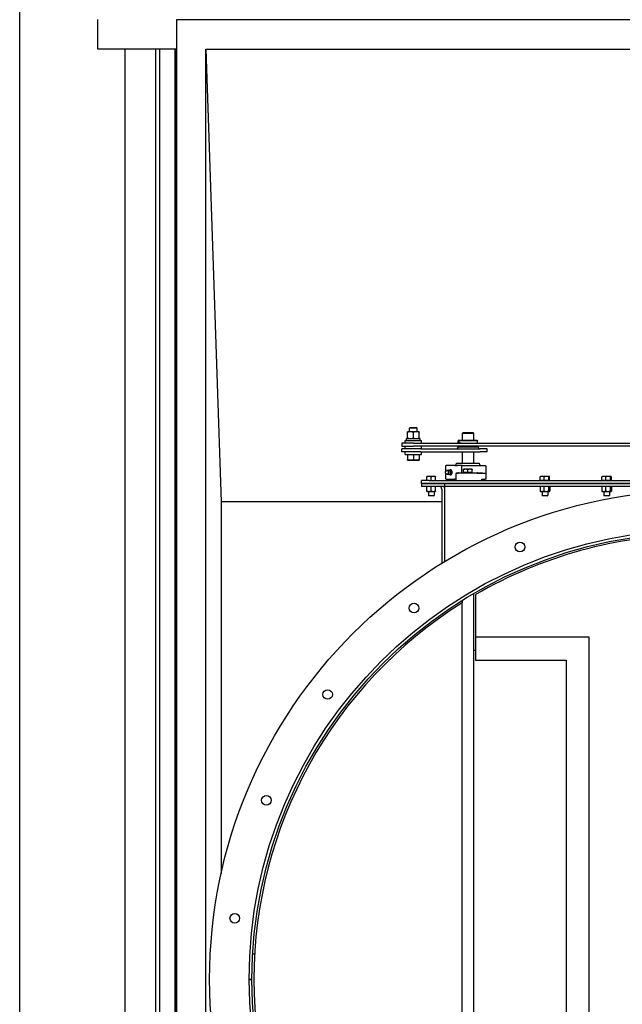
# Model space of a CAD drawing. Header units: inches. Extents: x 5 to 1128, y -85 to 748.
# Tile 610 of 656: x 464 to 503, y 620 to 684. Entities that reach past the tile are written whole.
import ezdxf

# ---------------------------------------------------------------- set-up
doc = ezdxf.new("R2010")
doc.units = ezdxf.units.IN
doc.header["$LTSCALE"] = 32
doc.header["$MEASUREMENT"] = 0
doc.layers.add('Visible (ANSI)', color=7, linetype='Continuous', lineweight=30)

msp = doc.modelspace()

# ---------------------------------------------------------------- linework, layer by layer
at = {"layer": 'Visible (ANSI)'}
for p, q in [((463.78063, 560.43978), (463.78063, 692.43978)), ((468.84313, 682.43978), (468.84313, 684.35978)), ((473.94313, 684.33978), (473.94313, 559.78978)), ((541.74313, 684.33978), (473.94313, 684.33978)), ((473.94313, 682.43978), (468.84313, 682.43978)), ((470.59313, 682.43978), (470.59313, 576.44978)), ((472.59313, 682.43978), (472.59313, 578.44978)), ((472.84313, 682.43978), (472.84313, 578.69978)), ((473.84313, 682.43978), (473.84313, 561.68978)), ((473.94313, 682.43978), (473.92313, 682.43978)), ((473.92313, 561.68978), (473.92313, 682.43978)), ((475.84313, 682.43978), (539.84313, 682.43978)), ((475.84313, 561.68978), (475.84313, 682.43978)), ((475.84313, 682.43978), (476.84313, 653.06478)), ((488.93199, 657.20227), (488.93199, 657.57329)), ((489.12102, 657.60678), (488.9326, 657.60678)), ((488.9326, 657.60678), (488.9326, 657.60678)), ((488.9326, 657.60678), (488.9326, 657.60678)), ((488.93321, 657.20227), (488.93321, 657.57329)), ((489.10479, 657.88778), (489.0576, 657.84201)), ((489.5576, 657.84201), (489.0576, 657.84201)), ((489.0576, 657.60678), (489.0576, 657.84201)), ((489.10479, 657.88778), (489.51041, 657.88778)), ((489.49602, 657.60678), (489.12102, 657.60678)), ((489.30883, 657.20227), (489.30883, 657.57329)), ((489.6826, 657.60678), (489.49602, 657.60678)), ((489.51041, 657.88778), (489.5576, 657.84201)), ((489.5576, 657.60678), (489.5576, 657.84201)), ((489.6826, 657.60678), (489.6826, 657.60678)), ((489.68321, 657.20227), (489.68321, 657.57329)), ((492.53063, 657.56478), (492.46813, 657.50228)), ((492.53063, 657.56478), (493.15563, 657.56478)), ((493.15563, 657.56478), (493.21813, 657.50228)), ((488.7761, 657.04378), (489.8391, 657.04378)), ((488.7761, 656.86678), (488.7761, 657.04378)), ((488.8731, 657.16878), (489.7421, 657.16878)), ((488.8731, 657.04378), (488.8731, 657.16878)), ((488.9326, 657.16878), (488.9326, 657.16878)), ((489.6826, 657.16878), (489.6826, 657.16878)), ((489.7421, 657.04378), (489.7421, 657.16878)), ((489.8391, 656.86678), (489.8391, 657.04378)), ((492.2332, 657.06478), (492.21813, 657.00853)), ((493.46813, 657.00853), (492.21813, 657.00853)), ((492.21813, 656.86678), (492.21813, 657.00853)), ((492.2332, 657.06478), (493.45306, 657.06478)), ((493.21813, 657.50228), (492.46813, 657.50228)), ((492.46813, 657.50228), (492.46813, 657.06478)), ((493.21813, 657.50228), (493.21813, 657.06478)), ((493.45306, 657.06478), (493.46813, 657.00853)), ((493.46813, 656.86678), (493.46813, 657.00853)), ((489.3076, 656.86678), (488.5576, 656.86678)), ((488.5576, 656.86678), (488.5576, 656.67928)), ((488.5576, 656.67928), (489.3076, 656.67928)), ((489.78224, 656.50228), (488.5576, 656.50228)), ((488.5576, 656.31478), (488.5576, 656.50228)), ((489.78224, 656.31478), (488.5576, 656.31478)), ((488.7761, 656.50228), (488.7761, 656.67928)), ((488.7761, 656.13778), (488.7761, 656.31478)), ((489.3076, 656.86678), (519.3076, 656.86678)), ((519.3076, 656.67928), (489.3076, 656.67928)), ((489.78224, 656.50228), (493.6342, 656.50228)), ((489.78224, 656.31478), (493.6342, 656.31478)), ((489.8391, 656.50228), (489.8391, 656.67928)), ((489.8391, 656.13778), (489.8391, 656.31478)), ((492.21813, 656.62407), (492.12126, 656.50228)), ((492.21813, 656.62407), (492.21813, 656.67928)), ((492.21813, 656.62407), (492.27266, 656.62407)), ((492.27266, 656.62407), (493.46813, 656.62407)), ((492.46813, 656.31478), (492.46813, 655.56478)), ((493.21813, 656.31478), (493.21813, 655.56478)), ((493.46813, 656.62407), (493.46813, 656.67928)), ((493.46813, 656.62407), (493.565, 656.50228)), ((494.09313, 656.50228), (493.6342, 656.50228)), ((494.09313, 656.31478), (493.6342, 656.31478)), ((494.09313, 656.31478), (494.09313, 656.50228)), ((488.7761, 656.13778), (489.8391, 656.13778)), ((488.93199, 656.13778), (488.93199, 655.80727)), ((488.9326, 655.77378), (488.9326, 655.77378)), ((488.9326, 655.77378), (489.12102, 655.77378)), ((488.9326, 655.77378), (488.9326, 655.77378)), ((488.93321, 656.13778), (488.93321, 655.80727)), ((489.12102, 655.77378), (489.49602, 655.77378)), ((489.30883, 656.13778), (489.30883, 655.80727)), ((489.49602, 655.77378), (489.6826, 655.77378)), ((489.6826, 655.77378), (489.6826, 655.77378)), ((489.68321, 656.13778), (489.68321, 655.80727)), ((491.40915, 655.40853), (491.43844, 655.40853)), ((491.40915, 655.04262), (491.40915, 655.40853)), ((491.41664, 655.05053), (491.44894, 655.07992)), ((492.00412, 655.40853), (491.43844, 655.40853)), ((491.76883, 655.11195), (491.70272, 655.11195)), ((492.00412, 655.40853), (492.14554, 655.40853)), ((492.10888, 655.56478), (493.57738, 655.56478)), ((492.47422, 655.40853), (492.14554, 655.40853)), ((492.43506, 655.35853), (492.43506, 654.93978)), ((492.47422, 655.40853), (493.98063, 655.40853)), ((492.70251, 655.17416), (492.56188, 655.17416)), ((492.56188, 654.96478), (492.56188, 655.14904)), ((492.98376, 655.17416), (492.70251, 655.17416)), ((492.84313, 654.96478), (492.84313, 655.14904)), ((493.12438, 655.17416), (492.98376, 655.17416)), ((493.12438, 654.96478), (493.12438, 655.14904)), ((494.03063, 654.53978), (494.03063, 655.35853)), ((490.34313, 654.43978), (489.84313, 654.43978)), ((489.84313, 654.25228), (489.84313, 654.43978)), ((490.32763, 654.70778), (490.18713, 654.70778)), ((490.18713, 654.43978), (490.18713, 654.68268)), ((490.60863, 654.70778), (490.32763, 654.70778)), ((490.34313, 654.43978), (525.34313, 654.43978)), ((490.46813, 654.43978), (490.46813, 654.68268)), ((490.74913, 654.70778), (490.60863, 654.70778)), ((490.74913, 654.43978), (490.74913, 654.68268)), ((491.40915, 654.53978), (491.40915, 654.90569)), ((491.43844, 654.53978), (491.40915, 654.53978)), ((491.41664, 654.89778), (491.44894, 654.86839)), ((491.43844, 654.53978), (492.00412, 654.53978)), ((491.76883, 654.83636), (491.70272, 654.83636)), ((491.82509, 654.97415), (491.75898, 654.97415)), ((491.9457, 654.43978), (491.9457, 654.53978)), ((492.05993, 654.53978), (492.00412, 654.53978)), ((492.05993, 654.53978), (492.05993, 654.43978)), ((492.06103, 654.88978), (492.06103, 654.43978)), ((492.22291, 654.88978), (492.06103, 654.88978)), ((492.08971, 654.93978), (492.08971, 654.88978)), ((492.08971, 654.93978), (492.22291, 654.93978)), ((492.22291, 654.93978), (492.22291, 654.88978)), ((492.23401, 654.93978), (492.22291, 654.93978)), ((492.23401, 654.93978), (493.45225, 654.93978)), ((492.84313, 654.96478), (492.56188, 654.96478)), ((492.59001, 654.96478), (492.59001, 654.93978)), ((493.12438, 654.96478), (492.84313, 654.96478)), ((493.09626, 654.96478), (493.09626, 654.93978)), ((493.46336, 654.93978), (493.45225, 654.93978)), ((493.46336, 654.93978), (493.78762, 654.93978)), ((493.46336, 654.88978), (493.46336, 654.93978)), ((493.97224, 654.88978), (493.46336, 654.88978)), ((493.73836, 654.53978), (493.97224, 654.53978)), ((493.73836, 654.43978), (493.73836, 654.53978)), ((493.74057, 654.43978), (493.74057, 654.53978)), ((493.78762, 654.88978), (493.78762, 654.93978)), ((494.03063, 654.53978), (493.97224, 654.53978)), ((497.53988, 654.43978), (497.53988, 654.68269)), ((497.66567, 654.43978), (497.53988, 654.43978)), ((497.56213, 654.70778), (497.5585, 654.70569)), ((497.66567, 654.70778), (497.56213, 654.70778)), ((497.56213, 654.43978), (497.56213, 654.43978)), ((497.94308, 654.70778), (497.66567, 654.70778)), ((497.79146, 654.43978), (497.66567, 654.43978)), ((497.79146, 654.43978), (497.79146, 654.68269)), ((497.94308, 654.43978), (497.79146, 654.43978)), ((498.12055, 654.70778), (497.94308, 654.70778)), ((498.09471, 654.43978), (497.94308, 654.43978)), ((498.09471, 654.43978), (498.09471, 654.68269)), ((498.12055, 654.43978), (498.09471, 654.43978)), ((498.12413, 654.70778), (498.12055, 654.70778)), ((498.14638, 654.43978), (498.12055, 654.43978)), ((498.12413, 654.70778), (498.12777, 654.70569)), ((498.12413, 654.43978), (498.12413, 654.43978)), ((498.14638, 654.43978), (498.14638, 654.68269)), ((501.53532, 654.43978), (501.53532, 654.68269)), ((501.53988, 654.43978), (501.53532, 654.43978)), ((501.53988, 654.43978), (501.53988, 654.68269)), ((501.66567, 654.43978), (501.53988, 654.43978)), ((501.5585, 654.70569), (501.55632, 654.70443)), ((501.56213, 654.70778), (501.5585, 654.70569)), ((501.66567, 654.70778), (501.56213, 654.70778)), ((501.56213, 654.43978), (501.56213, 654.43978)), ((501.94308, 654.70778), (501.66567, 654.70778)), ((501.79146, 654.43978), (501.66567, 654.43978)), ((501.79146, 654.43978), (501.79146, 654.68269)), ((501.94308, 654.43978), (501.79146, 654.43978)), ((502.12055, 654.70778), (501.94308, 654.70778)), ((502.09471, 654.43978), (501.94308, 654.43978)), ((502.09471, 654.43978), (502.09471, 654.68269)), ((502.12055, 654.43978), (502.09471, 654.43978)), ((502.12413, 654.70778), (502.12055, 654.70778)), ((502.14638, 654.43978), (502.12055, 654.43978)), ((502.12413, 654.70778), (502.12777, 654.70569)), ((502.12413, 654.43978), (502.12413, 654.43978)), ((502.12777, 654.70569), (502.12995, 654.70443)), ((502.14638, 654.43978), (502.14638, 654.68269)), ((502.15094, 654.43978), (502.14638, 654.43978)), ((502.15094, 654.43978), (502.15094, 654.68269)), ((490.34313, 654.25228), (489.84313, 654.25228)), ((489.84313, 654.25228), (490.34313, 654.25228)), ((489.84313, 654.25228), (489.84313, 654.06478)), ((490.34313, 654.06478), (489.84313, 654.06478)), ((490.18663, 653.76092), (490.18663, 654.03964)), ((490.18663, 653.73578), (490.32738, 653.73578)), ((490.28063, 653.73578), (490.28063, 653.47694)), ((490.32738, 653.73578), (490.60888, 653.73578)), ((490.34313, 654.25228), (525.34313, 654.25228)), ((491.34313, 654.25228), (490.34313, 654.25228)), ((491.34313, 654.06478), (490.34313, 654.06478)), ((490.46813, 653.76092), (490.46813, 654.03964)), ((490.60888, 653.73578), (490.74963, 653.73578)), ((490.65563, 653.73578), (490.65563, 653.47694)), ((490.74963, 653.76092), (490.74963, 654.03964)), ((491.15563, 653.87728), (491.15563, 649.0757)), ((491.34313, 654.06478), (491.34313, 654.25228)), ((491.34313, 654.06478), (491.34313, 654.25228)), ((524.34313, 654.25228), (491.34313, 654.25228)), ((524.34313, 654.06478), (491.34313, 654.06478)), ((491.34313, 653.87728), (491.34313, 654.06478)), ((491.34313, 649.19064), (491.34313, 653.87728)), ((497.53019, 654.03964), (497.53019, 653.76092)), ((497.56163, 654.06478), (497.55261, 654.05957)), ((497.56163, 653.73578), (497.55261, 653.74099)), ((497.56163, 653.73578), (497.64648, 653.73578)), ((497.64648, 653.73578), (497.91924, 653.73578)), ((497.65563, 653.73578), (497.65563, 653.47695)), ((497.76277, 654.03964), (497.76277, 653.76092)), ((497.91924, 653.73578), (498.11589, 653.73578)), ((498.03063, 653.73578), (498.03063, 653.47695)), ((498.07571, 654.03964), (498.07571, 653.76092)), ((498.11589, 653.73578), (498.12463, 653.73578)), ((498.12463, 654.06478), (498.13365, 654.05957)), ((498.12463, 653.73578), (498.13365, 653.74099)), ((498.15608, 654.03964), (498.15608, 653.76092)), ((501.53019, 654.03964), (501.53019, 653.76092)), ((501.56163, 654.06478), (501.55261, 654.05957)), ((501.56163, 653.73578), (501.55261, 653.74099)), ((501.56163, 653.73578), (501.64648, 653.73578)), ((501.64648, 653.73578), (501.91924, 653.73578)), ((501.65563, 653.73578), (501.65563, 653.47695)), ((501.76277, 654.03964), (501.76277, 653.76092)), ((501.91924, 653.73578), (502.11589, 653.73578)), ((502.03063, 653.73578), (502.03063, 653.47695)), ((502.07571, 654.03964), (502.07571, 653.76092)), ((502.11589, 653.73578), (502.12463, 653.73578)), ((502.12463, 654.06478), (502.13365, 654.05957)), ((502.12463, 653.73578), (502.13365, 653.74099)), ((502.15608, 654.03964), (502.15608, 653.76092)), ((490.28063, 653.47694), (490.65563, 653.47694)), ((490.31897, 653.43978), (490.28063, 653.47694)), ((490.61729, 653.43978), (490.31897, 653.43978)), ((490.61729, 653.43978), (490.65563, 653.47694)), ((497.65563, 653.47695), (498.03063, 653.47695)), ((497.69397, 653.43978), (497.65563, 653.47695)), ((497.99229, 653.43978), (497.69397, 653.43978)), ((497.99229, 653.43978), (498.03063, 653.47695)), ((501.65563, 653.47695), (502.03063, 653.47695)), ((501.69397, 653.43978), (501.65563, 653.47695)), ((501.99229, 653.43978), (501.69397, 653.43978)), ((501.99229, 653.43978), (502.03063, 653.47695)), ((476.84313, 653.06478), (476.84313, 628.92499)), ((491.15563, 653.06478), (476.84313, 653.06478)), ((493.21813, 647.10693), (493.21813, 643.41007)), ((493.34313, 647.03507), (493.34313, 644.28507)), ((492.46813, 646.65359), (492.46813, 646.50604)), ((492.46813, 597.62352), (492.46813, 646.50604)), ((493.34313, 644.28507), (493.34313, 642.78507)), ((500.71813, 644.28507), (493.34313, 644.28507)), ((500.71813, 599.84448), (500.71813, 644.28507)), ((493.34313, 643.41007), (493.21813, 643.41007)), ((493.21813, 643.41007), (493.21813, 600.71948)), ((493.34313, 642.78507), (499.21813, 642.78507)), ((499.21813, 642.78507), (499.21813, 601.34448)), ((479.01457, 623.70178), (478.88977, 623.70887)), ((478.65563, 622.06528), (478.84313, 622.06528)), ((478.84313, 622.06428), (478.65563, 622.06428))]:
    msp.add_line(p, q, dxfattribs=at)
for centre, radius in [((507.84313, 622.06478), 31.75), ((507.84313, 622.06478), 29.1875), ((507.84313, 622.06478), 29), ((496.21912, 650.12762), 0.3125), ((489.352, 646.16289), 0.3125), ((483.74503, 640.55591), 0.3125), ((479.78029, 633.68879), 0.3125), ((477.728, 626.02951), 0.3125)]:
    msp.add_circle(centre, radius, dxfattribs=at)
for centre, radius, start, end in [((491.51375, 654.97415), 0.12795, 35.0435357, 105.1344864), ((491.92138, 655.56478), 0.1875, 303.5573098, 0), ((493.76488, 655.56478), 0.1875, 180, 236.4426902), ((493.98063, 655.35853), 0.05, 0, 90), ((491.51375, 654.97415), 0.12795, 254.8655136, 324.9564643), ((490.96813, 653.87728), 0.1875, 0, 90), ((490.96813, 653.87728), 0.375, 0, 30), ((507.84313, 622.06478), 28.875, 90.744122, 120.1433059), ((507.84313, 622.06478), 28.875, 122.1723282, 237.8276718), ((507.84313, 622.06478), 29, 179.9990121, 180.0009879)]:
    msp.add_arc(centre, radius, start, end, dxfattribs=at)
for centre, major_axis, ratio, start_param, end_param in [((492.27907, 656.78353), (0, 0.15625), 0.40848832, 0.6410601, 1.00889045), ((492.27266, 656.78353), (0, 0.1232), 0.40848832, 5.45434424, 7.11202637), ((492.27907, 656.78353), (0, 0.15625), 0.40848832, 0.0499045, 0.6410601), ((492.27907, 656.78353), (0, -0.15625), 0.40848832, 2.13270221, 2.50053255), ((492.27907, 656.78353), (0, 0.15625), 0.40848832, 2.30123975, 2.50053255), ((492.27907, 656.78353), (0, -0.15625), 0.40848832, 5.6421252, 6.23328081), ((492.27266, 656.78353), (0, -0.1232), 0.40848832, 5.72117409, 6.84519653), ((492.27907, 656.78353), (0, -0.15625), 0.40848832, 0.6410601, 0.8403529), ((491.49704, 654.97415), (0, 0.12575), 0.70710678, 2.5699821, 6.85479586), ((491.63776, 654.97415), (0, 0.1378), 0.70710678, 0, 0.63680804), ((491.56613, 654.97415), (0, -0.10433), 0.70710678, 0.78949219, 2.35210046), ((491.63776, 654.97415), (0, 0.1378), 0.70710678, 5.23598776, 6.28318531), ((491.72128, 654.97415), (0, -0.15625), 0.70710678, 5.79224464, 9.91571863), ((491.63776, 654.97415), (0, -0.1378), 0.70710678, 1.04719755, 2.0943951), ((491.74338, 654.97415), (0, -0.125), 0.70710678, 0.50126686, 2.6403258), ((491.63776, 654.97415), (0, -0.1378), 0.70710678, 5.64637727, 6.28318531), ((491.63776, 654.97415), (0, -0.1378), 0.70710678, 0, 1.04719755)]:
    msp.add_ellipse(centre, major_axis=major_axis, ratio=ratio, start_param=start_param, end_param=end_param, dxfattribs=at)
for points, weights in [([(488.9326, 657.60678), (488.93232, 657.60678), (488.93199, 657.57329)], [1, 1.0379548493, 1]), ([(488.93321, 657.57329), (488.93289, 657.60678), (488.9326, 657.60678)], [1, 1.0379548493, 1]), ([(489.12102, 657.60678), (489.03386, 657.60678), (488.93321, 657.57329)], [1, 1.0379548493, 1]), ([(489.30883, 657.57329), (489.20818, 657.60678), (489.12102, 657.60678)], [1, 1.0379548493, 1]), ([(489.49602, 657.60678), (489.40914, 657.60678), (489.30883, 657.57329)], [1, 1.0379548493, 1]), ([(489.68321, 657.57329), (489.58289, 657.60678), (489.49602, 657.60678)], [1, 1.0379548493, 1]), ([(489.6826, 657.60678), (489.68288, 657.60662), (489.68321, 657.57329)], [1.00038481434, 1.03776145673, 1]), ([(488.93199, 657.20227), (488.93232, 657.16878), (488.9326, 657.16878)], [1, 1.0379548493, 1]), ([(488.9326, 657.16878), (488.93289, 657.16878), (488.93321, 657.20227)], [1, 1.0379548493, 1]), ([(488.93321, 657.20227), (489.03386, 657.16878), (489.12102, 657.16878)], [1, 1.0379548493, 1]), ([(489.12102, 657.16878), (489.20818, 657.16878), (489.30883, 657.20227)], [1, 1.0379548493, 1]), ([(489.30883, 657.20227), (489.40914, 657.16878), (489.49602, 657.16878)], [1, 1.0379548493, 1]), ([(489.49602, 657.16878), (489.58289, 657.16878), (489.68321, 657.20227)], [1, 1.0379548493, 1]), ([(489.68321, 657.20227), (489.68288, 657.16894), (489.6826, 657.16878)], [1, 1.03776145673, 1.00038481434]), ([(488.93199, 655.80727), (488.93232, 655.77378), (488.9326, 655.77378)], [1, 1.0379548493, 1]), ([(488.9326, 655.77378), (488.93289, 655.77378), (488.93321, 655.80727)], [1, 1.0379548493, 1]), ([(488.93321, 655.80727), (489.03386, 655.77378), (489.12102, 655.77378)], [1, 1.0379548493, 1]), ([(489.12102, 655.77378), (489.20818, 655.77378), (489.30883, 655.80727)], [1, 1.0379548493, 1]), ([(489.30883, 655.80727), (489.40914, 655.77378), (489.49602, 655.77378)], [1, 1.0379548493, 1]), ([(489.49602, 655.77378), (489.58289, 655.77378), (489.68321, 655.80727)], [1, 1.0379548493, 1]), ([(489.68321, 655.80727), (489.68288, 655.77394), (489.6826, 655.77378)], [1, 1.03776145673, 1.00038481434]), ([(491.57479, 655.08661), (491.58172, 655.09876), (491.59021, 655.11195)], [1.01723833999, 1.0132325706, 1]), ([(491.59021, 655.11195), (491.61166, 655.11195), (491.63776, 655.11195)], [1, 1.0379548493, 1]), ([(491.63776, 655.11195), (491.66387, 655.11195), (491.70272, 655.11195)], [1, 1.0379548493, 1]), ([(491.70272, 655.11195), (491.70909, 655.07503), (491.72215, 655.04305)], [1, 1.0379548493, 1]), ([(491.72215, 655.04305), (491.7352, 655.01108), (491.75898, 654.97415)], [1, 1.0379548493, 1]), ([(491.80566, 655.04305), (491.79261, 655.07503), (491.76883, 655.11195)], [1, 1.0379548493, 1]), ([(491.82509, 654.97415), (491.81872, 655.01108), (491.80566, 655.04305)], [1, 1.0379548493, 1]), ([(492.56188, 655.14904), (492.56188, 655.17416), (492.56188, 655.17416)], [1, 1.0379548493, 1]), ([(492.70251, 655.17416), (492.63724, 655.17416), (492.56188, 655.14904)], [1, 1.0379548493, 1]), ([(492.84313, 655.14904), (492.76777, 655.17416), (492.70251, 655.17416)], [1, 1.0379548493, 1]), ([(492.98376, 655.17416), (492.91849, 655.17416), (492.84313, 655.14904)], [1, 1.0379548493, 1]), ([(493.12438, 655.14904), (493.04902, 655.17416), (492.98376, 655.17416)], [1, 1.0379548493, 1]), ([(493.12438, 655.17416), (493.12438, 655.17416), (493.12438, 655.14904)], [1, 1.0379548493, 1]), ([(490.18713, 654.68268), (490.18713, 654.70778), (490.18713, 654.70778)], [1, 1.0379548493, 1]), ([(490.32763, 654.70778), (490.26243, 654.70778), (490.18713, 654.68268)], [1, 1.0379548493, 1]), ([(490.46813, 654.68268), (490.39284, 654.70778), (490.32763, 654.70778)], [1, 1.0379548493, 1]), ([(490.60863, 654.70778), (490.54343, 654.70778), (490.46813, 654.68268)], [1, 1.0379548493, 1]), ([(490.74913, 654.68268), (490.67384, 654.70778), (490.60863, 654.70778)], [1, 1.0379548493, 1]), ([(490.74913, 654.70778), (490.74913, 654.70778), (490.74913, 654.68268)], [1, 1.0379548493, 1]), ([(491.59021, 654.83636), (491.58172, 654.84955), (491.57479, 654.8617)], [1, 1.0132325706, 1.01723833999]), ([(491.63776, 654.83636), (491.61166, 654.83636), (491.59021, 654.83636)], [1, 1.0379548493, 1]), ([(491.70272, 654.83636), (491.66387, 654.83636), (491.63776, 654.83636)], [1, 1.0379548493, 1]), ([(491.72215, 654.90526), (491.70909, 654.87328), (491.70272, 654.83636)], [1, 1.0379548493, 1]), ([(491.75898, 654.97415), (491.7352, 654.93723), (491.72215, 654.90526)], [1, 1.0379548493, 1]), ([(491.76883, 654.83636), (491.79261, 654.87328), (491.80566, 654.90526)], [1, 1.0379548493, 1]), ([(491.80566, 654.90526), (491.81872, 654.93723), (491.82509, 654.97415)], [1, 1.0379548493, 1]), ([(497.66567, 654.70778), (497.60729, 654.70778), (497.53988, 654.68269)], [1, 1.0379548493, 1]), ([(497.53988, 654.68269), (497.5498, 654.70066), (497.5585, 654.70569)], [1, 1.02689674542, 1.01567267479]), ([(497.79146, 654.68269), (497.72405, 654.70778), (497.66567, 654.70778)], [1, 1.0379548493, 1]), ([(497.94308, 654.70778), (497.87271, 654.70778), (497.79146, 654.68269)], [1, 1.0379548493, 1]), ([(498.09471, 654.68269), (498.01345, 654.70778), (497.94308, 654.70778)], [1, 1.0379548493, 1]), ([(498.12055, 654.70778), (498.10855, 654.70778), (498.09471, 654.68269)], [1, 1.0379548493, 1]), ([(498.14638, 654.68269), (498.13254, 654.70778), (498.12055, 654.70778)], [1, 1.0379548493, 1]), ([(501.53532, 654.68269), (501.54647, 654.69874), (501.55632, 654.70443)], [1, 1.0239481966, 1.0176754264]), ([(501.54111, 654.68488), (501.53824, 654.68381), (501.53532, 654.68269)], [1.00313778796, 1.00163973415, 1]), ([(501.66567, 654.70778), (501.60729, 654.70778), (501.53988, 654.68269)], [1, 1.0379548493, 1]), ([(501.53988, 654.68269), (501.5498, 654.70066), (501.5585, 654.70569)], [1, 1.02689674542, 1.01567267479]), ([(501.79146, 654.68269), (501.72405, 654.70778), (501.66567, 654.70778)], [1, 1.0379548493, 1]), ([(501.94308, 654.70778), (501.87271, 654.70778), (501.79146, 654.68269)], [1, 1.0379548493, 1]), ([(502.09471, 654.68269), (502.01345, 654.70778), (501.94308, 654.70778)], [1, 1.0379548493, 1]), ([(502.12055, 654.70778), (502.10855, 654.70778), (502.09471, 654.68269)], [1, 1.0379548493, 1]), ([(502.14638, 654.68269), (502.13254, 654.70778), (502.12055, 654.70778)], [1, 1.0379548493, 1]), ([(502.15094, 654.68269), (502.13913, 654.6997), (502.12873, 654.70509)], [1, 1.02542601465, 1.01678617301]), ([(490.18663, 654.03964), (490.18663, 654.06478), (490.18663, 654.06478)], [1, 1.0379548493, 1]), ([(490.32738, 654.06478), (490.26206, 654.06478), (490.18663, 654.03964)], [1, 1.0379548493, 1]), ([(490.18663, 653.76092), (490.26206, 653.73578), (490.32738, 653.73578)], [1, 1.0379548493, 1]), ([(490.18663, 653.73578), (490.18663, 653.73578), (490.18663, 653.76092)], [1, 1.0379548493, 1]), ([(490.46813, 654.03964), (490.39271, 654.06478), (490.32738, 654.06478)], [1, 1.0379548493, 1]), ([(490.32738, 653.73578), (490.39271, 653.73578), (490.46813, 653.76092)], [1, 1.0379548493, 1]), ([(490.60888, 654.06478), (490.54356, 654.06478), (490.46813, 654.03964)], [1, 1.0379548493, 1]), ([(490.46813, 653.76092), (490.54356, 653.73578), (490.60888, 653.73578)], [1, 1.0379548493, 1]), ([(490.74963, 654.03964), (490.67421, 654.06478), (490.60888, 654.06478)], [1, 1.0379548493, 1]), ([(490.60888, 653.73578), (490.67421, 653.73578), (490.74963, 653.76092)], [1, 1.0379548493, 1]), ([(490.74963, 654.06478), (490.74963, 654.06478), (490.74963, 654.03964)], [1, 1.0379548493, 1]), ([(490.74963, 653.76092), (490.74963, 653.73578), (490.74963, 653.73578)], [1, 1.0379548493, 1]), ([(497.64648, 654.06478), (497.59251, 654.06478), (497.53019, 654.03964)], [1, 1.0379548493, 1]), ([(497.53019, 654.03964), (497.54203, 654.05346), (497.55261, 654.05957)], [1, 1.02051902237, 1.01885219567]), ([(497.53019, 653.76092), (497.59251, 653.73578), (497.64648, 653.73578)], [1, 1.0379548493, 1]), ([(497.55261, 653.74099), (497.54203, 653.7471), (497.53019, 653.76092)], [1.01885219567, 1.02051902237, 1]), ([(497.76277, 654.03964), (497.70045, 654.06478), (497.64648, 654.06478)], [1, 1.0379548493, 1]), ([(497.64648, 653.73578), (497.70045, 653.73578), (497.76277, 653.76092)], [1, 1.0379548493, 1]), ([(497.91924, 654.06478), (497.84662, 654.06478), (497.76277, 654.03964)], [1, 1.0379548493, 1]), ([(497.76277, 653.76092), (497.84662, 653.73578), (497.91924, 653.73578)], [1, 1.0379548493, 1]), ([(498.07571, 654.03964), (497.99186, 654.06478), (497.91924, 654.06478)], [1, 1.0379548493, 1]), ([(497.91924, 653.73578), (497.99186, 653.73578), (498.07571, 653.76092)], [1, 1.0379548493, 1]), ([(498.11589, 654.06478), (498.09724, 654.06478), (498.07571, 654.03964)], [1, 1.0379548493, 1]), ([(498.07571, 653.76092), (498.09724, 653.73578), (498.11589, 653.73578)], [1, 1.0379548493, 1]), ([(498.15608, 654.03964), (498.13454, 654.06478), (498.11589, 654.06478)], [1, 1.0379548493, 1]), ([(498.11589, 653.73578), (498.13454, 653.73578), (498.15608, 653.76092)], [1, 1.0379548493, 1]), ([(501.64648, 654.06478), (501.59251, 654.06478), (501.53019, 654.03964)], [1, 1.0379548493, 1]), ([(501.53019, 654.03964), (501.54203, 654.05346), (501.55261, 654.05957)], [1, 1.02051902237, 1.01885219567]), ([(501.53019, 653.76092), (501.59251, 653.73578), (501.64648, 653.73578)], [1, 1.0379548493, 1]), ([(501.55261, 653.74099), (501.54203, 653.7471), (501.53019, 653.76092)], [1.01885219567, 1.02051902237, 1]), ([(501.76277, 654.03964), (501.70045, 654.06478), (501.64648, 654.06478)], [1, 1.0379548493, 1]), ([(501.64648, 653.73578), (501.70045, 653.73578), (501.76277, 653.76092)], [1, 1.0379548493, 1]), ([(501.91924, 654.06478), (501.84662, 654.06478), (501.76277, 654.03964)], [1, 1.0379548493, 1]), ([(501.76277, 653.76092), (501.84662, 653.73578), (501.91924, 653.73578)], [1, 1.0379548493, 1]), ([(502.07571, 654.03964), (501.99186, 654.06478), (501.91924, 654.06478)], [1, 1.0379548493, 1]), ([(501.91924, 653.73578), (501.99186, 653.73578), (502.07571, 653.76092)], [1, 1.0379548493, 1]), ([(502.11589, 654.06478), (502.09724, 654.06478), (502.07571, 654.03964)], [1, 1.0379548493, 1]), ([(502.07571, 653.76092), (502.09724, 653.73578), (502.11589, 653.73578)], [1, 1.0379548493, 1]), ([(502.15608, 654.03964), (502.13454, 654.06478), (502.11589, 654.06478)], [1, 1.0379548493, 1]), ([(502.11589, 653.73578), (502.13454, 653.73578), (502.15608, 653.76092)], [1, 1.0379548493, 1])]:
    msp.add_rational_spline(points, weights, degree=2, dxfattribs=at)
for points, knots in [([(492.2409, 656.90876), (492.24365, 656.91635), (492.24696, 656.92286), (492.25698, 656.93582), (492.26461, 656.93978), (492.27266, 656.93978)], [1.558374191, 1.558374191, 1.558374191, 1.558374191, 1.652058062, 1.652058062, 1.802233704, 1.802233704, 1.802233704, 1.802233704]), ([(492.27266, 656.93978), (492.28071, 656.93978), (492.29021, 656.93582), (492.30571, 656.92286), (492.31168, 656.91635), (492.31724, 656.90876)], [1.802233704, 1.802233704, 1.802233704, 1.802233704, 1.952409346, 1.952409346, 2.046093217, 2.046093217, 2.046093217, 2.046093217]), ([(492.31724, 656.90876), (492.32059, 656.90418), (492.3238, 656.89922), (492.33134, 656.88603), (492.33572, 656.87682), (492.33956, 656.86676)], [2.046093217, 2.046093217, 2.046093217, 2.046093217, 2.102584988, 2.102584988, 2.189299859, 2.189299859, 2.189299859, 2.189299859]), ([(492.27266, 656.62728), (492.26461, 656.62728), (492.25698, 656.63124), (492.24696, 656.6442), (492.24365, 656.65071), (492.2409, 656.6583)], [0.600744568, 0.600744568, 0.600744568, 0.600744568, 0.75092021, 0.75092021, 0.844604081, 0.844604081, 0.844604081, 0.844604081]), ([(492.31724, 656.6583), (492.31168, 656.65071), (492.30571, 656.6442), (492.29021, 656.63124), (492.28071, 656.62728), (492.27266, 656.62728)], [2.759863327, 2.759863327, 2.759863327, 2.759863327, 2.853547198, 2.853547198, 3.00372284, 3.00372284, 3.00372284, 3.00372284]), ([(492.33017, 656.67929), (492.32906, 656.67713), (492.32792, 656.67505), (492.3238, 656.66784), (492.32059, 656.66288), (492.31724, 656.6583)], [2.6815893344, 2.6815893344, 2.6815893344, 2.6815893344, 2.7033715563, 2.7033715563, 2.7598633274, 2.7598633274, 2.7598633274, 2.7598633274]), ([(491.41664, 654.89778), (491.41063, 654.90324), (491.40537, 654.90996), (491.39656, 654.92539), (491.39308, 654.93414), (491.38828, 654.95271), (491.38699, 654.96252), (491.38671, 654.98221), (491.38772, 654.99208), (491.39199, 655.01091), (491.39524, 655.01988), (491.40373, 655.03598), (491.40895, 655.04313), (491.41553, 655.04951), (491.41608, 655.05003), (491.41664, 655.05053)], [1.6188081, 1.6188081, 1.6188081, 1.6188081, 1.93911213, 1.93911213, 2.26780621, 2.26780621, 2.59799076, 2.59799076, 2.92809932, 2.92809932, 3.25829127, 3.25829127, 3.58739104, 3.58739104, 3.61717965, 3.61717965, 3.61717965, 3.61717965]), ([(491.58025, 655.08526), (491.58025, 655.08526), (491.57996, 655.08502), (491.5792, 655.08452), (491.57903, 655.08442), (491.57885, 655.08431)], [3.669506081, 3.669506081, 3.669506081, 3.669506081, 3.759449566, 3.759449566, 3.780602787, 3.780602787, 3.780602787, 3.780602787]), ([(492.47422, 655.40853), (492.46921, 655.40853), (492.46329, 655.407), (492.45422, 655.40199), (492.44939, 655.39776), (492.44271, 655.38886), (492.43959, 655.38274), (492.43612, 655.37151), (492.43506, 655.3645), (492.43506, 655.35853)], [-0.198415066, -0.198415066, -0.198415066, -0.198415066, -0.144401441, -0.144401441, -0.093393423, -0.093393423, -0.045517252, -0.045517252, 0, 0, 0, 0]), ([(491.57885, 654.864), (491.57903, 654.86389), (491.5792, 654.86379), (491.57996, 654.86329), (491.58025, 654.86305), (491.58025, 654.86305)], [1.455384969, 1.455384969, 1.455384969, 1.455384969, 1.47653819, 1.47653819, 1.566481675, 1.566481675, 1.566481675, 1.566481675])]:
    msp.add_open_spline(points, degree=3, knots=knots, dxfattribs=at)

doc.saveas('drawing.dxf')
